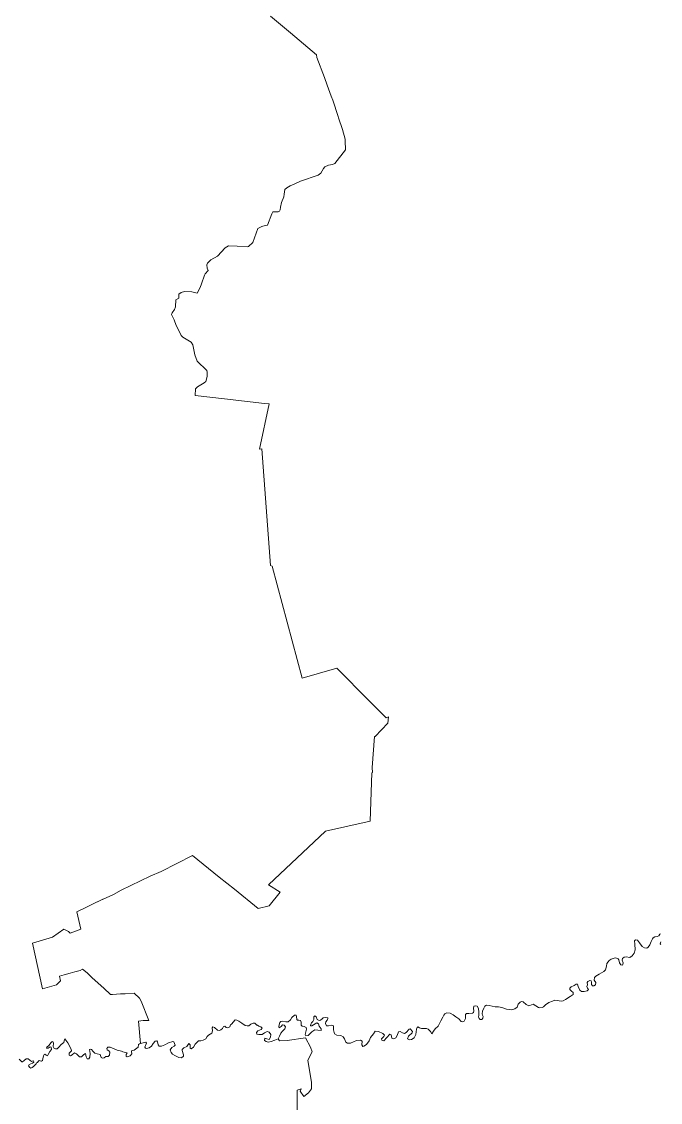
# Model space of a CAD drawing. Extents: x 369010 to 739155, y 6377141 to 6616555.
# Drawn here: x 708046 to 714775, y 6414937 to 6426326 of the extents above; entities that cross this region are included whole.
import ezdxf

# ---------------------------------------------------------------- set-up
doc = ezdxf.new("R2010")
doc.units = 0
doc.header["$LTSCALE"] = 40
doc.layers.add('1', color=7, linetype='Continuous', lineweight=13)

msp = doc.modelspace()

# ---------------------------------------------------------------- linework, layer by layer
at = {"layer": '1'}
for points in [[(709987.83, 6422533.27), (710000.9, 6422585.9), (710002.73, 6422633.24), (709996.27, 6422650.12), (709894.32, 6422748.92), (709870.16, 6422813.31), (709849.47, 6422920.39), (709831.93, 6422949.52), (709743.05, 6423002.15), (709726.83, 6423017.7), (709698.86, 6423078.77), (709674.2, 6423123.63), (709654.34, 6423183.87), (709624.88, 6423240.47), (709630.67, 6423257.35), (709655.99, 6423293.1), (709666.42, 6423319.09), (709670.23, 6423393.07), (709701.01, 6423411.77), (709704.16, 6423453.48), (709728.82, 6423470.36), (709763.24, 6423482.11), (709839.21, 6423476.81), (709894.98, 6423464.56), (709926.76, 6423523.65), (709939.83, 6423561.22), (709974.09, 6423655.56), (709980.05, 6423667.14), (710011.17, 6423702.23), (710002.73, 6423728.21), (709998.92, 6423763.13), (710006.04, 6423782), (710040.46, 6423814.44), (710108.65, 6423852.84), (710190.08, 6423941.22), (710226.82, 6423962.57), (710317.68, 6423958.1), (710425.59, 6423953.46), (710437.84, 6423957.43), (710482.02, 6423997.65), (710534.66, 6424144.79), (710576.2, 6424167.13), (710612.61, 6424176.23), (710637.93, 6424182.02), (710680.63, 6424300.36), (710693.7, 6424320.39), (710709.76, 6424319.72), (710727.47, 6424320.39), (710748.32, 6424321.71), (710762.55, 6424329.49), (710770.99, 6424341.74), (710774.3, 6424369.04), (710783.41, 6424421.01), (710808.73, 6424480.1), (710813.69, 6424505.75), (710819.98, 6424555.57), (710841, 6424574.1), (710874.6, 6424594.29), (710918.96, 6424613.16), (710983.17, 6424642.95), (711171.68, 6424707.66), (711196.84, 6424727.19), (711224.81, 6424779.33), (711240.2, 6424793.73), (711277.6, 6424811.44), (711322.62, 6424818.55), (711345.96, 6424829.14), (711459.16, 6424974.62), (711453.37, 6425069.62), (711455.19, 6425086.5), (711425.07, 6425189.61), (711385.35, 6425311.92), (711380.38, 6425325.99), (711324.27, 6425496.46), (711307.89, 6425539.32), (711265.52, 6425655.34), (711236.56, 6425735.44), (711157.28, 6425948.94), (711153.31, 6425976.58), (710878.08, 6426209.12), (710669.38, 6426382.73)], [(710669.38, 6426382.73), (710878.08, 6426209.12), (711153.31, 6425976.58), (711157.28, 6425948.94), (711236.56, 6425735.44), (711265.52, 6425655.34), (711307.89, 6425539.32), (711324.27, 6425496.46), (711380.38, 6425325.99), (711385.35, 6425311.92), (711425.07, 6425189.61), (711455.19, 6425086.5), (711453.37, 6425069.62), (711459.16, 6424974.62), (711345.96, 6424829.14), (711322.62, 6424818.55), (711277.6, 6424811.44), (711240.2, 6424793.73), (711224.81, 6424779.33), (711196.84, 6424727.19), (711171.68, 6424707.66), (710983.17, 6424642.95), (710918.96, 6424613.16), (710874.6, 6424594.29), (710841, 6424574.1), (710819.98, 6424555.57), (710813.69, 6424505.75), (710808.73, 6424480.1), (710783.41, 6424421.01), (710774.3, 6424369.04), (710770.99, 6424341.74), (710762.55, 6424329.49), (710748.32, 6424321.71), (710727.47, 6424320.39), (710709.76, 6424319.72), (710693.7, 6424320.39), (710680.63, 6424300.36), (710637.93, 6424182.02), (710612.61, 6424176.23), (710576.2, 6424167.13), (710534.66, 6424144.79), (710482.02, 6423997.65), (710437.84, 6423957.43), (710425.59, 6423953.46), (710317.68, 6423958.1), (710226.82, 6423962.57), (710190.08, 6423941.22), (710108.65, 6423852.84), (710040.46, 6423814.44)], [(710040.46, 6423814.44), (710006.04, 6423782), (709998.92, 6423763.13), (710002.73, 6423728.21), (710011.17, 6423702.23), (709980.05, 6423667.14), (709974.09, 6423655.56), (709939.83, 6423561.22), (709926.76, 6423523.65), (709894.98, 6423464.56), (709839.21, 6423476.81), (709763.24, 6423482.11), (709728.82, 6423470.36), (709704.16, 6423453.48), (709701.01, 6423411.77), (709670.23, 6423393.07), (709666.42, 6423319.09), (709655.99, 6423293.1), (709630.67, 6423257.35), (709624.88, 6423240.47), (709654.34, 6423183.87), (709674.2, 6423123.63), (709698.86, 6423078.77), (709726.83, 6423017.7), (709743.05, 6423002.15), (709831.93, 6422949.52), (709849.47, 6422920.39), (709870.16, 6422813.31), (709894.32, 6422748.92), (709996.27, 6422650.12), (710002.73, 6422633.24), (710000.9, 6422585.9), (709987.83, 6422533.27), (709970.29, 6422519.7), (709900.77, 6422478.66), (709878.76, 6422455.32), (709876.11, 6422385.81), (710185.28, 6422351.05), (710604.5, 6422302.06), (710654.48, 6422296.77), (710553.52, 6421818.79), (710576.86, 6421824.58), (710667.72, 6420592.57), (710685.43, 6420586.78), (711001.05, 6419408.39), (711365.82, 6419511.67), (711707.42, 6419168.91), (711760.71, 6419114.29), (711886.66, 6418989.67), (711909.66, 6419000.09), (711903.04, 6418932.24), (711771.14, 6418792.88), (711762.36, 6418791.72), (711738.53, 6418464.69), (711741.18, 6418414.54), (711735.55, 6418409.91), (711716.35, 6417899.66), (711246.65, 6417795.72), (710648.69, 6417230.36), (710769.84, 6417151.91), (710654.15, 6417006.6), (710539.62, 6416980.61), (710289.21, 6417184.51), (710128.67, 6417309.97), (709845.99, 6417539.36), (709515.15, 6417369.88), (709400.95, 6417321.06), (709096.43, 6417172.76), (709012.85, 6417128.57), (708937.54, 6417093.82), (708879.78, 6417067.01), (708801.33, 6417027.95), (708736.12, 6416996.5), (708629.04, 6416945.2), (708671.25, 6416761.65), (708559.53, 6416719.78), (708540.5, 6416736.99), (708491.67, 6416763.31), (708371.68, 6416678.73), (708161.49, 6416614.68), (708267.75, 6416132.41), (708412.89, 6416174.44), (708456.59, 6416216.65), (708444.34, 6416265.64), (708494.49, 6416279.7), (708557.05, 6416296.75), (708605.87, 6416311.65), (708635.83, 6416319.26), (708661.81, 6416328.03), (708688.29, 6416339.45), (708737.78, 6416302.88), (708790.41, 6416249.42), (708912.38, 6416141.84), (708983.22, 6416073.65), (709002.09, 6416074.31), (709087.32, 6416079.11), (709135.82, 6416081.43), (709231.81, 6416087.39), (709289.57, 6416034.43), (709306.12, 6416003.48)], [(708885.57, 6415408.33), (708898.65, 6415401.54), (708915.2, 6415407.17), (708935.22, 6415418.59), (708959.06, 6415418.59), (708971.64, 6415434.64), (708975.61, 6415464.27), (708965.35, 6415479), (708946.48, 6415488.76), (708943.17, 6415504.15), (708953.93, 6415517.23), (708964.85, 6415520.04), (708980.74, 6415518.88), (709054.22, 6415488.1), (709096.92, 6415475.69), (709112.31, 6415468.73), (709157.33, 6415459.14), (709147.57, 6415440.93), (709147.07, 6415424.88), (709158.99, 6415418.09), (709189.77, 6415428.85), (709206.98, 6415448.87), (709202.35, 6415471.71), (709203.51, 6415481.31), (709231.97, 6415487.6), (709274.67, 6415516.73), (709278.15, 6415545.2), (709288.91, 6415552.65), (709298.01, 6415557.61), (709276.33, 6415792.63), (709325.15, 6415800.4), (709387.71, 6415799.25), (709306.12, 6416003.48), (709289.57, 6416034.43), (709231.81, 6416087.39), (709135.82, 6416081.43), (709087.32, 6416079.11), (709002.09, 6416074.31), (708983.22, 6416073.65), (708912.38, 6416141.84), (708790.41, 6416249.42), (708737.78, 6416302.88), (708688.29, 6416339.45), (708661.81, 6416328.03), (708635.83, 6416319.26), (708605.87, 6416311.65), (708557.05, 6416296.75), (708494.49, 6416279.7), (708444.34, 6416265.64), (708456.59, 6416216.65), (708412.89, 6416174.44), (708267.75, 6416132.41), (708161.49, 6416614.68), (708371.68, 6416678.73), (708491.67, 6416763.31), (708540.5, 6416736.99), (708559.53, 6416719.78), (708671.25, 6416761.65), (708629.04, 6416945.2), (708736.12, 6416996.5), (708801.33, 6417027.95), (708894.35, 6417074.45), (708937.54, 6417093.82), (709012.85, 6417128.57), (709096.43, 6417172.76), (709400.95, 6417321.06), (709515.15, 6417369.88), (709845.99, 6417539.36), (710128.67, 6417309.97), (710289.21, 6417184.51), (710539.62, 6416980.61), (710654.15, 6417006.6), (710769.84, 6417151.91), (710648.69, 6417230.36), (711246.65, 6417795.72), (711716.35, 6417899.66), (711735.55, 6418409.91), (711741.18, 6418414.54), (711738.53, 6418464.69), (711762.36, 6418791.72), (711771.14, 6418792.88), (711903.04, 6418932.24), (711909.66, 6419000.09), (711886.66, 6418989.67), (711760.71, 6419114.29), (711707.42, 6419168.91), (711365.82, 6419511.67), (711001.05, 6419408.39), (710685.43, 6420586.78), (710667.72, 6420592.57), (710576.86, 6421824.58), (710553.52, 6421818.79), (710654.48, 6422296.77), (710604.5, 6422302.06), (710185.28, 6422351.05), (709876.11, 6422385.81), (709878.76, 6422455.32), (709900.77, 6422478.66), (709970.29, 6422519.7), (709987.83, 6422533.27)], [(713729.05, 6416003.15), (713752.88, 6416006.95), (713776.55, 6416021.68), (713824.05, 6416053.13), (713857.48, 6416073.65), (713856.15, 6416093.68), (713839.44, 6416108.41), (713820.9, 6416125.79), (713820.9, 6416141.18), (713834.31, 6416152.76), (713867.74, 6416169.31), (713887.6, 6416182.22), (713901.83, 6416180.9), (713910.77, 6416157.89), (713927.49, 6416120.66), (713945.53, 6416106.42), (713972.5, 6416105.1), (714002.63, 6416112.21), (714016.69, 6416124.46), (714007.76, 6416141.18), (714001.8, 6416156.57), (714006.93, 6416175.77), (714003.78, 6416199.6), (714012.72, 6416211.85), (714031.42, 6416222.11), (714044.83, 6416216.32), (714048.14, 6416202.08), (714050.62, 6416177.75), (714059.56, 6416164.18), (714073.79, 6416163.69), (714091.17, 6416175.77), (714093.65, 6416200.26), (714076.94, 6416225.92), (714080.25, 6416251.57), (714096.96, 6416266.3), (714130.23, 6416288.15), (714180.38, 6416315.78), (714195.77, 6416332.5), (714208.02, 6416373.55), (714212.82, 6416401.18), (714224.73, 6416418.56), (714234.99, 6416430.81), (714256.18, 6416444.22), (714277.03, 6416452.66), (714288.29, 6416456.46), (714304.34, 6416458.45), (714331.98, 6416449.35), (714339.1, 6416440.41), (714344.72, 6416406.98), (714358.13, 6416387.78), (714374.84, 6416382.65), (714380.64, 6416389.1), (714382.46, 6416408.3), (714374.18, 6416433.95), (714376.17, 6416451.99), (714395.37, 6416468.05), (714413.41, 6416470.53), (714454.45, 6416464.74), (714476.96, 6416479.63), (714498.81, 6416508.43), (714508.41, 6416545.67), (714507.08, 6416602.27), (714503.28, 6416637.52), (714514.86, 6416649.77), (714535.38, 6416645.3), (714555.24, 6416619.65), (714582.88, 6416578.44), (714606.72, 6416566.36), (714631.71, 6416562.39), (714647.1, 6416571.49), (714665.8, 6416597.14), (714678.05, 6416632.39), (714692.78, 6416661.36), (714700.89, 6416672.28), (714716.94, 6416679.89), (714740.77, 6416686.35), (714758.15, 6416690.15), (714767.75, 6416708.19), (714778.01, 6416711.5)], [(714779.34, 6416629.25), (714771.56, 6416606.74), (714779.34, 6416598.96)], [(709306.12, 6416003.48), (709387.71, 6415799.25), (709325.15, 6415800.4), (709276.33, 6415792.63), (709298.01, 6415557.61), (709326.64, 6415564.56), (709353.45, 6415571.35), (709363.05, 6415559.43), (709344.35, 6415518.88), (709349.98, 6415507.63), (709363.71, 6415504.15), (709388.71, 6415509.78), (709414.19, 6415529.14), (709431.41, 6415557.11), (709454.74, 6415580.45), (709471.29, 6415583.93), (709478.08, 6415574.82), (709483.87, 6415542.38), (709496.28, 6415528.15), (709521.44, 6415528.15), (709555.04, 6415544.54), (709594.92, 6415565.06), (709641.1, 6415578.3), (709649.71, 6415574.82), (709662.78, 6415540.07), (709653.02, 6415528.65), (709629.18, 6415514.91), (709611.47, 6415491.08), (709620.58, 6415461.45), (709636.63, 6415446.06), (709659.97, 6415431.17), (709702.17, 6415407.83), (709732.29, 6415407.17), (709750.5, 6415422.56), (709750.33, 6415438.61), (709738.42, 6415482.97), (709738.42, 6415495.55), (709755.46, 6415512.76), (709785.25, 6415525.83), (709809.09, 6415557.78), (709821.17, 6415542.38), (709822.16, 6415505.81), (709833.08, 6415499.52), (709858.74, 6415516.73), (709873.47, 6415549.67), (709910.04, 6415583.93), (709934.54, 6415585.08), (709959.53, 6415591.37), (709987.5, 6415607.92), (710000.08, 6415629.6), (710016.63, 6415643.84), (710049.56, 6415666.51), (710057.51, 6415691.67), (710054.03, 6415722.45), (710062.14, 6415733.87), (710078.53, 6415726.92), (710108.81, 6415697.96), (710129.34, 6415694.48), (710145.89, 6415700.28), (710161.28, 6415716.16), (710173.19, 6415737.18), (710186.27, 6415739), (710200.5, 6415725.93), (710215.4, 6415723.61), (710239.4, 6415732.71), (710245.69, 6415754.89), (710255.95, 6415760.02), (710296.66, 6415807.03), (710313.54, 6415802.06), (710335.22, 6415790.81), (710364.68, 6415769.95), (710401.09, 6415747.44), (710423.6, 6415742.31), (710439.99, 6415744.8), (710460.84, 6415759.53), (710486, 6415772.6), (710503.21, 6415771.77), (710524.89, 6415749.26), (710529.69, 6415748.93), (710544.09, 6415740.66), (710568.09, 6415733.87), (710580, 6415717.32), (710568.75, 6415705.41), (710536.14, 6415688.86), (710521.41, 6415673.96), (710524.72, 6415654.1), (710545.25, 6415650.62), (710579.51, 6415652.94), (710603.5, 6415669.99), (710632.47, 6415682.57), (710654.15, 6415675.61), (710670.7, 6415650.62), (710669.04, 6415623.32), (710653.65, 6415599.32), (710628.5, 6415607.26), (710609.13, 6415612.39), (710605.16, 6415589.06), (710622.21, 6415577.64), (710644.38, 6415572.51), (710674.01, 6415577.64)], [(711861, 6415583.59), (711926.38, 6415656.25), (711938.13, 6415648.97), (711947.23, 6415612.39), (711965.77, 6415605.61), (711989.1, 6415615.37), (712002.34, 6415642.68), (712016.41, 6415680.25), (712033.13, 6415684.06), (712056.96, 6415669.99), (712079.8, 6415663.53), (712098.5, 6415673.79), (712129.62, 6415709.87), (712139.88, 6415710.87), (712164.7, 6415685.05), (712160.9, 6415670.98), (712122.33, 6415633.91), (712110.09, 6415607.92), (712133.09, 6415595.35), (712153.95, 6415599.65), (712179.93, 6415618.19), (712197.47, 6415653.27), (712204.76, 6415708.05), (712211.54, 6415726.09), (712220.31, 6415732.38), (712239.18, 6415722.62), (712258.21, 6415715.34), (712312.5, 6415715.34), (712330.04, 6415708.38), (712352.39, 6415682.07), (712368.44, 6415657.24), (712384.66, 6415687.53), (712402.7, 6415712.36), (712434.81, 6415739.66), (712462.11, 6415795.27), (712482.97, 6415832.84), (712495.22, 6415856.68), (712504.32, 6415870.74), (712524.84, 6415879.18), (712559.43, 6415875.87), (712593.52, 6415858.5), (712621.83, 6415836.65), (712651.78, 6415817.29), (712676.61, 6415788.49), (712692.83, 6415784.02), (712709.38, 6415793.29), (712721.46, 6415819.11), (712722.45, 6415846.42), (712723.78, 6415861.81), (712732.71, 6415872.07), (712759.03, 6415874.55), (712794.94, 6415877.2), (712805.37, 6415883.65), (712811.66, 6415900.87), (712806.53, 6415926.02), (712811.66, 6415949.19), (712825.89, 6415955.48), (712845.09, 6415950.35), (712859.82, 6415927.35), (712863.13, 6415888.78), (712861.81, 6415852.7), (712860.65, 6415837.15), (712864.79, 6415819.44), (712875.71, 6415810.83), (712893.42, 6415811.66), (712904.51, 6415823.24), (712907.98, 6415841.12), (712902.85, 6415854.03), (712897.72, 6415868.76), (712900.37, 6415898.38), (712913.78, 6415929.83), (712927.35, 6415949.19), (712942.08, 6415959.45), (712970.87, 6415958.79), (713001.66, 6415949.19), (713033.77, 6415943.4), (713071.67, 6415943.9), (713105.1, 6415936.95), (713152.6, 6415919.57), (713209.2, 6415911.29), (713243.13, 6415920.89), (713264.97, 6415941.41), (713278.55, 6415970.38), (713297.58, 6415994.04), (713312.97, 6415999.18), (713329.02, 6415995.37), (713360.47, 6415969.72), (713388.11, 6415954.32), (713401.02, 6415957.47), (713436.27, 6415970.38), (713490.23, 6415934.96), (713500.49, 6415934.3), (713528.79, 6415934.96), (713545.01, 6415944.39), (713566.19, 6415965.41), (713599.46, 6415989.58), (713640.34, 6416004.31), (713662.85, 6416012.08), (713686.68, 6416011.42), (713729.05, 6416003.15)], [(710948.58, 6414855.05), (710948.42, 6415064.41), (710990.78, 6415078.31), (710982.01, 6415054.31), (711019.25, 6414999.37), (711069.56, 6415038.42), (711098.69, 6415078.97), (711099.85, 6415147.49), (711061.95, 6415379.69), (711107.8, 6415470.22), (711088.1, 6415519.88), (711036.46, 6415615.04), (710843.32, 6415587.9), (710761.4, 6415586.57), (710748.16, 6415606.77), (710715.05, 6415592.53), (710674.01, 6415577.64), (710644.38, 6415572.51), (710622.21, 6415577.64), (710605.16, 6415589.06), (710609.13, 6415612.39), (710628.5, 6415607.26), (710653.65, 6415599.32), (710669.04, 6415623.32), (710670.7, 6415650.62), (710654.15, 6415675.61), (710632.47, 6415682.57), (710603.5, 6415669.99), (710579.51, 6415652.94), (710545.25, 6415650.62), (710524.72, 6415654.1), (710521.41, 6415673.96), (710536.14, 6415688.86), (710568.75, 6415705.41), (710580, 6415717.32), (710568.09, 6415733.87), (710544.09, 6415740.66), (710529.69, 6415748.93), (710524.89, 6415749.26), (710503.21, 6415771.77), (710486, 6415772.6), (710460.84, 6415759.53), (710439.99, 6415744.8), (710423.6, 6415742.31), (710401.09, 6415747.44), (710364.68, 6415769.95), (710335.22, 6415790.81), (710313.54, 6415802.06), (710296.66, 6415807.03), (710255.95, 6415760.02), (710245.69, 6415754.89), (710239.4, 6415732.71), (710215.4, 6415723.61), (710200.5, 6415725.93), (710186.27, 6415739), (710173.19, 6415737.18), (710161.28, 6415716.16), (710145.89, 6415700.28), (710129.34, 6415694.48), (710108.81, 6415697.96), (710078.53, 6415726.92), (710062.14, 6415733.87), (710054.03, 6415722.45), (710057.51, 6415691.67), (710049.56, 6415666.51), (710016.63, 6415643.84), (710000.08, 6415629.6), (709987.5, 6415607.92), (709959.53, 6415591.37), (709934.54, 6415585.08), (709910.04, 6415583.93), (709873.47, 6415549.67), (709858.74, 6415516.73), (709833.08, 6415499.52), (709822.16, 6415505.81), (709821.17, 6415542.38), (709809.09, 6415557.78), (709785.25, 6415525.83), (709755.46, 6415512.76), (709738.42, 6415495.55), (709738.42, 6415482.97), (709750.33, 6415438.61), (709750.5, 6415422.56), (709732.29, 6415407.17)], [(710674.01, 6415577.64), (710715.05, 6415592.53), (710748.16, 6415606.77), (710764.54, 6415632.91), (710775.96, 6415666.02), (710793.67, 6415688.19), (710819.82, 6415710.54), (710826.77, 6415732.71), (710813.03, 6415750.92), (710795.32, 6415752.08), (710779.93, 6415735.53), (710758.42, 6415721.29), (710756.1, 6415728.74), (710754.94, 6415740.99), (710766.36, 6415777.07), (710776.79, 6415789.81), (710799.79, 6415791.14), (710829.42, 6415786.67), (710853.75, 6415786.67), (710880.06, 6415807.85), (710891.65, 6415831.52), (710921.93, 6415856.68), (710938.65, 6415856.68), (710942.46, 6415841.28), (710945.6, 6415811.66), (710954.04, 6415802.06), (710965.46, 6415802.06), (710984.16, 6415798.25), (710989.96, 6415783.36), (710991.94, 6415751.91), (710993.1, 6415747.44), (711002.2, 6415739.5), (711023.88, 6415737.84), (711042.59, 6415726.92), (711048.88, 6415709.38), (711033.48, 6415653.44), (711041.43, 6415638.05), (711063.77, 6415639.87), (711102.5, 6415678.59), (711133.78, 6415700.77), (711167.54, 6415696.8), (711200.48, 6415694.48), (711203.46, 6415712.19), (711181.11, 6415739.5), (711174.82, 6415765.81), (711156.12, 6415775.41), (711138.91, 6415765.81), (711104.82, 6415742.98), (711089.42, 6415744.63), (711093.23, 6415761.02), (711100.84, 6415773.76), (711115.08, 6415789.15), (711124.01, 6415808.51), (711124.01, 6415837.31), (711130.47, 6415845.75), (711136.92, 6415848.24), (711147.85, 6415836.65), (711159.43, 6415811), (711180.62, 6415798.25), (711193.36, 6415801.4), (711210.74, 6415816.13), (711224.14, 6415825.89), (711247.32, 6415830.36), (711272.97, 6415827.71), (711272.97, 6415820.1), (711264.03, 6415802.72), (711249.96, 6415785.34), (711248.64, 6415766.15), (711256.75, 6415744.46), (711278.26, 6415741.65), (711312.36, 6415751.42), (711330.89, 6415741.65), (711330.89, 6415700.61), (711342.65, 6415658.73), (711366.97, 6415645.99), (711409.01, 6415640.2), (711433.34, 6415626.46), (711447.08, 6415606.6), (711460.15, 6415569.53), (711479.68, 6415560.76), (711503.68, 6415562.08), (711510.47, 6415562.08), (711574.35, 6415589.88), (711616.22, 6415593.86), (711633.27, 6415581.11), (711628.97, 6415542.72), (711639.23, 6415526.99), (711652.3, 6415528.48), (711679.12, 6415546.52), (711706.59, 6415583.59), (711722.48, 6415619.18), (711751.77, 6415659.73), (711770.31, 6415686.04), (711805.39, 6415682.07), (711852.73, 6415663.53), (711869.28, 6415643.67), (711862, 6415631.43), (711837.17, 6415607.1), (711842.47, 6415591.37), (711861, 6415583.59)], [(708021.81, 6415392.44), (708046.96, 6415365.13), (708056.56, 6415363.31), (708074.27, 6415379.36), (708093.64, 6415396.41), (708114.16, 6415396.41), (708133.03, 6415382.67), (708149.58, 6415367.28), (708157.52, 6415370.26), (708171.26, 6415373.07), (708175.23, 6415360.99), (708161.99, 6415349.08), (708144.45, 6415341.13), (708125.08, 6415335.5), (708119.95, 6415322.26), (708133.03, 6415304.06), (708143.78, 6415298.43), (708156.86, 6415304.72), (708170.43, 6415315.97), (708198.4, 6415341.13), (708204.69, 6415352.55), (708214.29, 6415357.02), (708221.24, 6415368.44), (708230.34, 6415379.36), (708242.26, 6415374.73), (708256, 6415372.41), (708267.42, 6415379.36), (708270.73, 6415395.25), (708276.52, 6415428.85), (708283.97, 6415441.92), (708292.41, 6415446.06), (708306.64, 6415433.98), (708317.56, 6415428.85), (708327.16, 6415441.92), (708343.71, 6415471.71), (708360.93, 6415493.89), (708359.11, 6415516.73), (708348.84, 6415523.02), (708325.01, 6415509.28), (708309.62, 6415506.97), (708312.93, 6415517.23), (708333.45, 6415536.59), (708356.29, 6415568.04), (708365.39, 6415574.33), (708375.16, 6415576.48), (708381.45, 6415561.09), (708379.63, 6415525.17), (708389.39, 6415505.31), (708404.78, 6415500.18), (708419.51, 6415500.68), (708439.54, 6415517.23), (708464.03, 6415545.69), (708491.34, 6415566.22), (708499.45, 6415599.81), (708502.1, 6415606.1), (708533.38, 6415563.4), (708568.8, 6415496.21), (708570.45, 6415479.66), (708548.77, 6415454.01), (708548.28, 6415435.14), (708561.85, 6415427.69), (708580.22, 6415439.11), (708602.89, 6415457.98), (708625.24, 6415448.87), (708656.52, 6415415.77), (708677.04, 6415415.77), (708701.53, 6415440.93), (708719.24, 6415450.53), (708725.03, 6415416.44), (708736.29, 6415395.25), (708753.5, 6415394.75), (708765.42, 6415414.62), (708767.07, 6415452.18), (708760.95, 6415495.55), (708767.07, 6415499.02), (708781.97, 6415492.73), (708801.33, 6415472.71), (708818.88, 6415456.82), (708842.21, 6415449.37), (708874.15, 6415439.77), (708885.57, 6415408.33)], [(709732.29, 6415407.17), (709702.17, 6415407.83), (709659.97, 6415431.17), (709636.63, 6415446.06), (709620.58, 6415461.45), (709611.47, 6415491.08), (709629.18, 6415514.91), (709653.02, 6415528.65), (709662.78, 6415540.07), (709649.71, 6415574.82), (709641.1, 6415578.3), (709594.92, 6415565.06), (709555.04, 6415544.54), (709521.44, 6415528.15), (709496.28, 6415528.15), (709483.87, 6415542.38), (709478.08, 6415574.82), (709471.29, 6415583.93), (709454.74, 6415580.45), (709431.41, 6415557.11), (709414.19, 6415529.14), (709388.71, 6415509.78), (709363.71, 6415504.15), (709349.98, 6415507.63), (709344.35, 6415518.88), (709363.05, 6415559.43), (709353.45, 6415571.35), (709326.64, 6415564.56), (709298.01, 6415557.61), (709288.91, 6415552.65), (709278.15, 6415545.2), (709274.67, 6415516.73), (709231.97, 6415487.6), (709203.51, 6415481.31), (709202.35, 6415471.71), (709206.98, 6415448.87), (709189.77, 6415428.85), (709158.99, 6415418.09), (709147.07, 6415424.88), (709147.57, 6415440.93), (709157.33, 6415459.14), (709112.31, 6415468.73), (709096.92, 6415475.69), (709054.22, 6415488.1), (708980.74, 6415518.88), (708964.85, 6415520.04), (708953.93, 6415517.23), (708943.17, 6415504.15), (708946.48, 6415488.76), (708965.35, 6415479), (708975.61, 6415464.27), (708971.64, 6415434.64), (708959.06, 6415418.59), (708935.22, 6415418.59), (708915.2, 6415407.17), (708898.65, 6415401.54), (708885.57, 6415408.33), (708874.15, 6415439.77), (708842.21, 6415449.37), (708818.88, 6415456.82), (708801.33, 6415472.71), (708781.97, 6415492.73), (708767.07, 6415499.02), (708760.95, 6415495.55), (708767.07, 6415452.18), (708765.42, 6415414.62), (708753.5, 6415394.75), (708736.29, 6415395.25), (708725.03, 6415416.44), (708719.24, 6415450.53), (708701.53, 6415440.93), (708677.04, 6415415.77), (708656.52, 6415415.77), (708625.24, 6415448.87), (708602.89, 6415457.98), (708580.22, 6415439.11), (708561.85, 6415427.69), (708548.28, 6415435.14), (708548.77, 6415454.01), (708570.45, 6415479.66), (708568.8, 6415496.21), (708533.38, 6415563.4), (708502.1, 6415606.1), (708499.45, 6415599.81), (708491.34, 6415566.22), (708464.03, 6415545.69), (708439.54, 6415517.23), (708419.51, 6415500.68), (708404.78, 6415500.18), (708389.39, 6415505.31), (708379.63, 6415525.17), (708381.45, 6415561.09), (708375.16, 6415576.48), (708365.39, 6415574.33), (708356.29, 6415568.04), (708333.45, 6415536.59), (708312.93, 6415517.23), (708309.62, 6415506.97), (708325.01, 6415509.28), (708348.84, 6415523.02)], [(708348.84, 6415523.02), (708359.11, 6415516.73), (708360.93, 6415493.89), (708343.71, 6415471.71), (708327.16, 6415441.92), (708317.56, 6415428.85), (708306.64, 6415433.98), (708292.41, 6415446.06), (708283.97, 6415441.92), (708276.52, 6415428.85), (708270.73, 6415395.25), (708267.42, 6415379.36), (708256, 6415372.41), (708242.26, 6415374.73), (708230.34, 6415379.36), (708221.24, 6415368.44), (708214.29, 6415357.02), (708204.69, 6415352.55), (708198.4, 6415341.13), (708170.43, 6415315.97), (708156.86, 6415304.72), (708143.78, 6415298.43), (708133.03, 6415304.06), (708119.95, 6415322.26), (708125.08, 6415335.5), (708144.45, 6415341.13), (708161.99, 6415349.08), (708175.23, 6415360.99), (708171.26, 6415373.07), (708157.52, 6415370.26), (708149.58, 6415367.28), (708133.03, 6415382.67), (708114.16, 6415396.41), (708093.64, 6415396.41), (708074.27, 6415379.36), (708056.56, 6415363.31), (708046.96, 6415365.13), (708021.81, 6415392.44)]]:
    msp.add_lwpolyline(points, dxfattribs=at)

doc.saveas('drawing.dxf')
